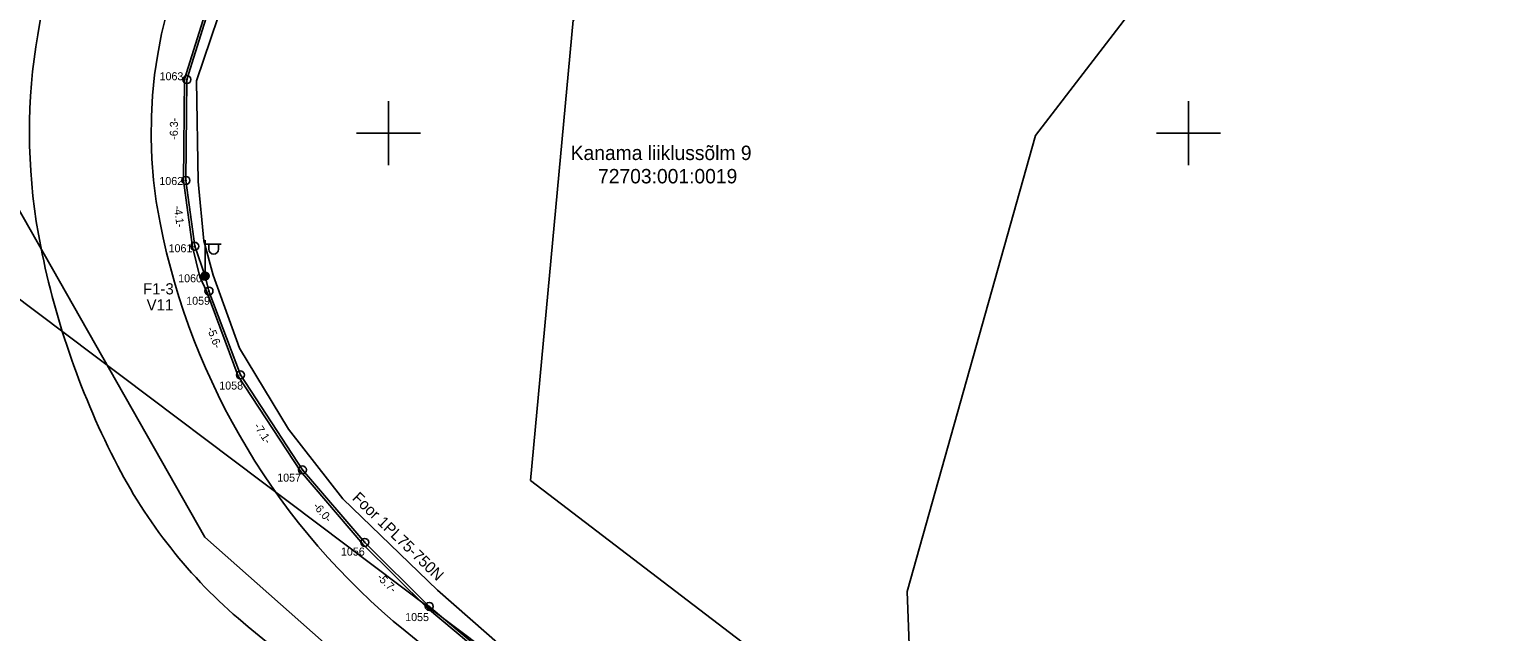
# Model space of a CAD drawing. Extents: x 528816 to 533196, y 6574767 to 6575847.
# Drawn here: x 532477.5 to 532568.9, y 6575118.8 to 6575156.5 of the extents above; entities that cross this region are included whole.
import ezdxf

# ---------------------------------------------------------------- set-up
doc = ezdxf.new("R2010")
doc.units = 0
for name, color, linetype in [('JOONSIDE', 7, 'Continuous'), ('KOORDPUNKT', 7, 'Continuous'), ('MOOTPIIR', 7, 'Continuous'), ('MPKAABEL', 7, 'Continuous'), ('PIIR', 7, 'Continuous'), ('POST', 7, 'Continuous'), ('TEE', 7, 'Continuous'), ('VORK', 7, 'Continuous')]:
    doc.layers.add(name, color=color, linetype=linetype)

msp = doc.modelspace()

# ---------------------------------------------------------------- linework, layer by layer
at = {"layer": 'KOORDPUNKT'}
for centre, radius in [((532487.397, 6575153.347), 0.25), ((532487.397, 6575153.347), 0.025), ((532487.397, 6575153.347), 0.0221), ((532487.397, 6575153.347), 0.0191), ((532487.397, 6575153.347), 0.0161), ((532487.397, 6575153.347), 0.0132), ((532487.397, 6575153.347), 0.0102), ((532487.397, 6575153.347), 0.00726), ((532487.397, 6575153.347), 0.0043), ((532487.331, 6575147.04), 0.25), ((532487.331, 6575147.04), 0.025), ((532487.331, 6575147.04), 0.0221), ((532487.331, 6575147.04), 0.0191), ((532487.331, 6575147.04), 0.0161), ((532487.331, 6575147.04), 0.0132), ((532487.331, 6575147.04), 0.0102), ((532487.331, 6575147.04), 0.00726), ((532487.331, 6575147.04), 0.0043), ((532487.885, 6575142.929), 0.25), ((532487.885, 6575142.929), 0.025), ((532487.885, 6575142.929), 0.0221), ((532487.885, 6575142.929), 0.0191), ((532487.885, 6575142.929), 0.0161), ((532487.885, 6575142.929), 0.0132), ((532487.885, 6575142.929), 0.0102), ((532487.885, 6575142.929), 0.00726), ((532487.885, 6575142.929), 0.0043), ((532488.53, 6575141.068), 0.25), ((532488.53, 6575141.068), 0.025), ((532488.53, 6575141.068), 0.0221), ((532488.53, 6575141.068), 0.0191), ((532488.53, 6575141.068), 0.0161), ((532488.53, 6575141.068), 0.0132), ((532488.53, 6575141.068), 0.0102), ((532488.53, 6575141.068), 0.00726), ((532488.53, 6575141.068), 0.0043), ((532488.775, 6575140.129), 0.25), ((532488.775, 6575140.129), 0.025), ((532488.775, 6575140.129), 0.0221), ((532488.775, 6575140.129), 0.0191), ((532488.775, 6575140.129), 0.0161), ((532488.775, 6575140.129), 0.0132), ((532488.775, 6575140.129), 0.0102), ((532488.775, 6575140.129), 0.00726), ((532488.775, 6575140.129), 0.0043), ((532490.737, 6575134.891), 0.25), ((532490.737, 6575134.891), 0.025), ((532490.737, 6575134.891), 0.0221), ((532490.737, 6575134.891), 0.0191), ((532490.737, 6575134.891), 0.0161), ((532490.737, 6575134.891), 0.0132), ((532490.737, 6575134.891), 0.0102), ((532490.737, 6575134.891), 0.00726), ((532490.737, 6575134.891), 0.0043), ((532494.614, 6575128.957), 0.25), ((532494.614, 6575128.957), 0.025), ((532494.614, 6575128.957), 0.0221), ((532494.614, 6575128.957), 0.0191), ((532494.614, 6575128.957), 0.0161), ((532494.614, 6575128.957), 0.0132), ((532494.614, 6575128.957), 0.0102), ((532494.614, 6575128.957), 0.00726), ((532494.614, 6575128.957), 0.0043), ((532498.507, 6575124.427), 0.25), ((532498.507, 6575124.427), 0.025), ((532498.507, 6575124.427), 0.0221), ((532498.507, 6575124.427), 0.0191), ((532498.507, 6575124.427), 0.0161), ((532498.507, 6575124.427), 0.0132), ((532498.507, 6575124.427), 0.0102), ((532498.507, 6575124.427), 0.00726), ((532498.507, 6575124.427), 0.0043), ((532502.536, 6575120.423), 0.25), ((532502.536, 6575120.423), 0.025), ((532502.536, 6575120.423), 0.0221), ((532502.536, 6575120.423), 0.0191), ((532502.536, 6575120.423), 0.0161), ((532502.536, 6575120.423), 0.0132), ((532502.536, 6575120.423), 0.0102), ((532502.536, 6575120.423), 0.00726), ((532502.536, 6575120.423), 0.0043)]:
    msp.add_circle(centre, radius, dxfattribs=at)
at = {"layer": 'MOOTPIIR'}
msp.add_lwpolyline([(532847.876, 6575091.122), (532688.11, 6575148.656), (532541.177, 6575173.439), (532511.525, 6575157.064), (532508.87, 6575128.297), (532606.235, 6575053.946), (532663.768, 6575059.7), (532669.964, 6575040.669), (532610.66, 6575030.048), (532559.323, 6575061.912), (532549.144, 6575049.521), (532532.326, 6575061.47), (532542.505, 6575076.96), (532488.512, 6575124.757), (532473.907, 6575150.426), (532480.103, 6575172.112), (532395.13, 6575156.622), (532372.117, 6575138.919), (532335.384, 6575133.608), (532326.975, 6575157.507), (532011.424, 6575047.308)], dxfattribs=at)
at = {"layer": 'MPKAABEL'}
for points in [[(532531.408, 6575098.037), (532520.991, 6575106.5), (532514.159, 6575111.928), (532509.023, 6575116.215), (532503.058, 6575121.45), (532497.145, 6575127.151), (532493.753, 6575131.495), (532490.672, 6575136.555), (532489.034, 6575141.131), (532488.449, 6575143.267), (532488.092, 6575146.969), (532487.998, 6575153.259), (532490.217, 6575159.86), (532494.631, 6575167.523), (532500.912, 6575172.747)], [(532546.146, 6575084.56), (532545.003, 6575085.654), (532539.501, 6575090.201), (532527.922, 6575099.354), (532519.929, 6575105.959), (532513.612, 6575111.337), (532506.753, 6575116.9), (532502.536, 6575120.423), (532498.507, 6575124.427), (532494.614, 6575128.957), (532490.737, 6575134.891), (532488.775, 6575140.129), (532488.53, 6575141.068), (532487.885, 6575142.929), (532487.331, 6575147.04), (532487.397, 6575153.347), (532489.561, 6575160.287), (532493.604, 6575167.321), (532494.644, 6575168.396)], [(532546.146, 6575084.56), (532545.003, 6575085.654), (532539.501, 6575090.201), (532527.922, 6575099.354), (532519.929, 6575105.959), (532513.612, 6575111.337), (532506.753, 6575116.9), (532502.536, 6575120.423), (532498.507, 6575124.427), (532494.614, 6575128.957), (532490.737, 6575134.891), (532488.775, 6575140.129), (532488.53, 6575141.068), (532487.885, 6575142.929), (532487.331, 6575147.04), (532487.397, 6575153.347), (532489.561, 6575160.287), (532493.604, 6575167.321), (532494.644, 6575168.396)], [(532489.423, 6575160.347), (532487.247, 6575153.371), (532487.181, 6575147.031), (532487.738, 6575142.894), (532488.209, 6575141.02), (532488.632, 6575140.084), (532490.602, 6575134.822), (532494.494, 6575128.867), (532498.397, 6575124.324), (532502.435, 6575120.312), (532506.658, 6575116.784)], [(532489.423, 6575160.347), (532487.247, 6575153.371), (532487.181, 6575147.031), (532487.738, 6575142.894), (532488.209, 6575141.02), (532488.632, 6575140.084), (532490.602, 6575134.822), (532494.494, 6575128.867), (532498.397, 6575124.324), (532502.435, 6575120.312), (532506.658, 6575116.784)]]:
    msp.add_lwpolyline(points, dxfattribs=at)
at = {"layer": 'PIIR'}
msp.add_lwpolyline([(532465.88, 6575147.94), (532447.55, 6575153.72), (532451.11, 6575171.25), (532468.29, 6575173.96), (532507.54, 6575176.98), (532558.23, 6575173.03), (532540.42, 6575149.85), (532532.41, 6575121.35), (532533.7, 6575087.08), (532509.5, 6575115.11)], close=True, dxfattribs=at)
msp.add_lwpolyline([(532465.88, 6575147.94), (532447.55, 6575153.72), (532451.11, 6575171.25), (532468.29, 6575173.96), (532507.54, 6575176.98), (532558.23, 6575173.03), (532540.42, 6575149.85), (532532.41, 6575121.35), (532533.7, 6575087.08), (532509.5, 6575115.11)], close=True, dxfattribs=at)
msp.add_lwpolyline([(532465.88, 6575147.94), (532509.5, 6575115.11), (532533.7, 6575087.08), (532532.41, 6575121.35), (532540.42, 6575149.85), (532558.23, 6575173.03), (532507.54, 6575176.98), (532468.29, 6575173.96)], dxfattribs=at)
msp.add_lwpolyline([(532465.88, 6575147.94), (532509.5, 6575115.11), (532533.7, 6575087.08), (532532.41, 6575121.35), (532540.42, 6575149.85), (532558.23, 6575173.03), (532507.54, 6575176.98), (532468.29, 6575173.96)], dxfattribs=at)
at = {"layer": 'POST'}
for p, q in [((532488.53, 6575141.318), (532488.53, 6575143.318)), ((532488.53, 6575143.068), (532489.53, 6575143.068)), ((532488.757, 6575142.747), (532488.757, 6575143.068)), ((532489.369, 6575142.747), (532489.369, 6575143.068)), ((532488.53, 6575141.068), (532488.53, 6575141.068))]:
    msp.add_line(p, q, dxfattribs=at)
for radius in [0.25, 0.225, 0.2, 0.175, 0.15, 0.125, 0.1, 0.075, 0.05, 0.025]:
    msp.add_circle((532488.53, 6575141.068), radius, dxfattribs=at)
msp.add_arc((532489.063, 6575142.747), 0.306, 180, 0, dxfattribs=at)
at = {"layer": 'TEE'}
for points in [[(532491.223, 6575119.157), (532573.261, 6575052.101)], [(532577.092, 6575056.719), (532501.026, 6575118.894)]]:
    msp.add_lwpolyline(points, dxfattribs=at)
for centre, radius, start, end in [((532514.159, 6575150.038), 36.6, 113.71048, 191.23993), ((532514.159, 6575150.038), 29, 108.75574, 191.23993), ((532528.872, 6575152.962), 44, 191.23993, 230.73819), ((532528.872, 6575152.962), 51.6, 191.23993, 207.42674), ((532511.475, 6575143.934), 32, 207.42674, 230.73819)]:
    msp.add_arc(centre, radius, start, end, dxfattribs=at)
at = {"layer": 'VORK'}
for p, q in [((532500, 6575152), (532500, 6575148)), ((532550, 6575152), (532550, 6575148)), ((532498, 6575150), (532502, 6575150)), ((532548, 6575150), (532552, 6575150))]:
    msp.add_line(p, q, dxfattribs=at)

# ---------------------------------------------------------------- texts
at = {"layer": 'JOONSIDE'}
for s, rotation, p in [('-6.3-', 89.40045, (532486.821, 6575149.581)), ('-4.1-', 277.67496, (532486.574, 6575145.436)), ('-5.6-', 290.53261, (532488.639, 6575137.79)), ('-7.1-', 303.16073, (532491.557, 6575131.686)), ('-6.0-', 310.67125, (532495.241, 6575126.674)), ('-5.7-', 315.17831, (532499.235, 6575122.201))]:
    msp.add_text(s, height=0.5, rotation=rotation, dxfattribs=at).set_placement(p)
at = {"layer": 'KOORDPUNKT'}
for s, p in [('1063', (532485.687, 6575153.302)), ('1062', (532485.673, 6575146.755)), ('1061', (532486.25, 6575142.554)), ('1060', (532486.85, 6575140.678)), ('1059', (532487.35, 6575139.274)), ('1058', (532489.417, 6575133.976)), ('1057', (532493.039, 6575128.222)), ('1056', (532497.022, 6575123.602)), ('1055', (532501.036, 6575119.508))]:
    msp.add_text(s, height=0.5, dxfattribs=at).set_placement(p)
at = {"layer": 'MPKAABEL'}
msp.add_text('Foor 1PL75-750N', height=0.7, rotation=316.04348, dxfattribs=at).set_placement((532497.68, 6575127.137))
at = {"layer": 'PIIR'}
for s, p in [('Kanama liiklussõlm 9', (532511.38, 6575148.315)), ('72703:001:0019', (532513.09, 6575146.858))]:
    msp.add_text(s, height=0.9, dxfattribs=at).set_placement(p)
at = {"layer": 'POST'}
for s, p in [('F1-3', (532484.649, 6575139.919)), ('V11', (532484.876, 6575138.919))]:
    msp.add_text(s, height=0.7, dxfattribs=at).set_placement(p)

doc.saveas('drawing.dxf')
